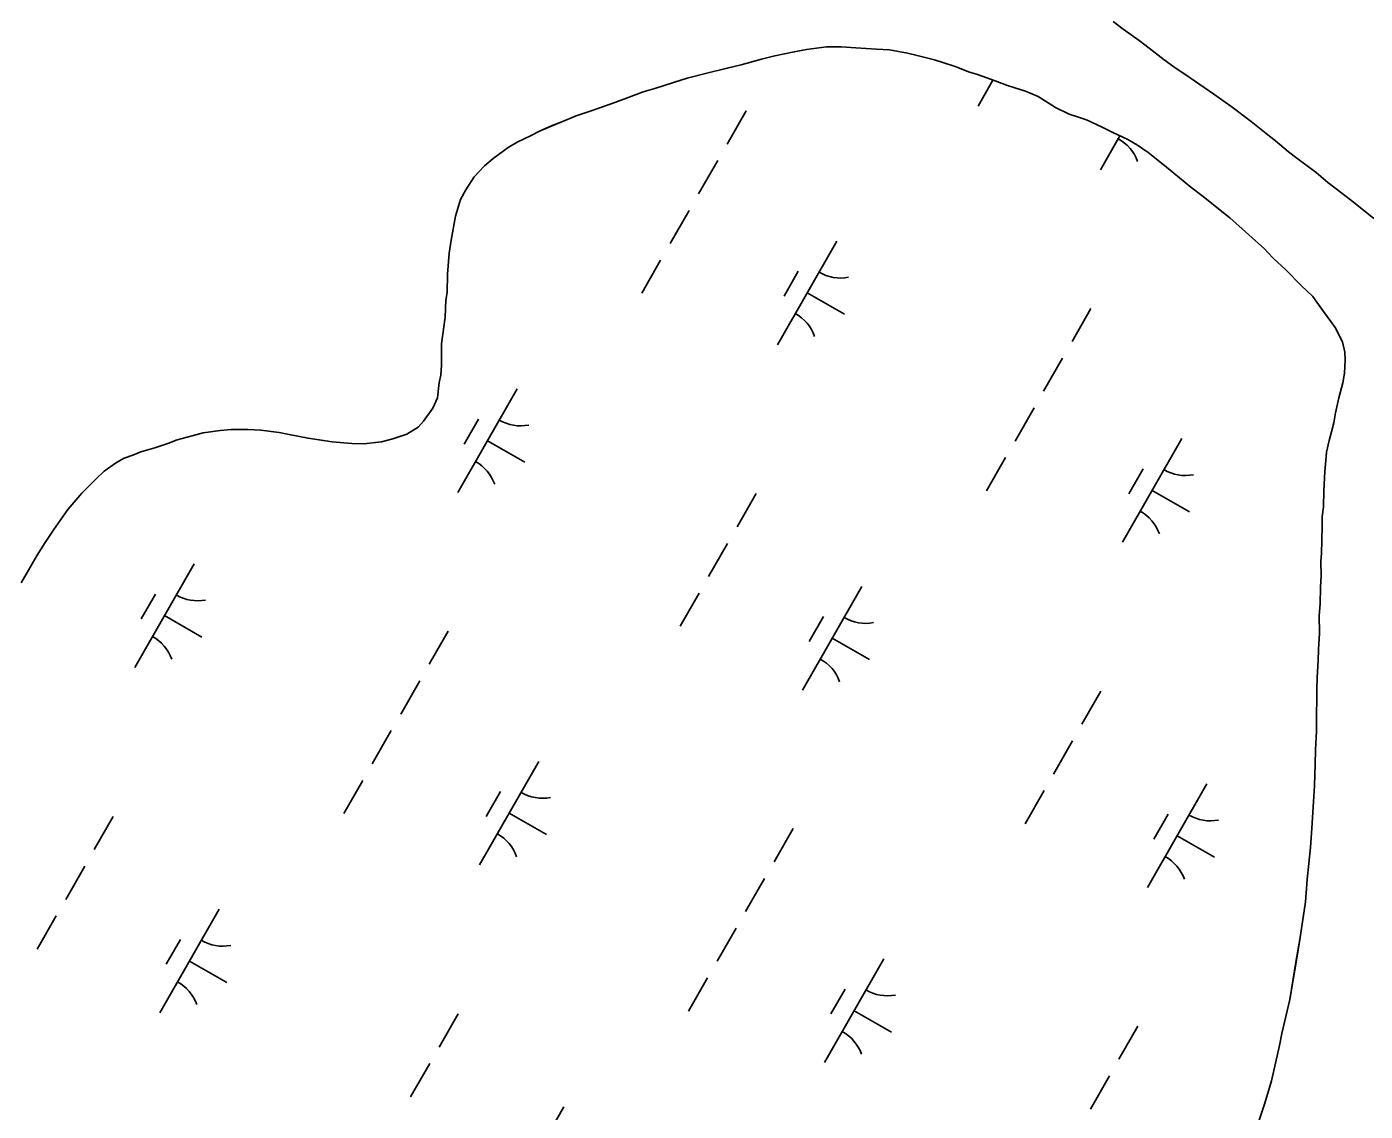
# Model space of a CAD drawing. Extents: x 3930721 to 3950824, y 220441 to 242861.
# Drawn here: x 3940167 to 3940727, y 225412 to 225866 of the extents above; entities that cross this region are included whole.
import ezdxf

# ---------------------------------------------------------------- set-up
doc = ezdxf.new("R2010")
doc.units = 0
for name, color, linetype in [('V-GRID-MAJR', 7, 'Continuous'), ('V-TOPO-SHOR', 7, 'Continuous'), ('V-WETL-SWMP', 7, 'Continuous')]:
    doc.layers.add(name, color=color, linetype=linetype)

msp = doc.modelspace()

# ---------------------------------------------------------------- linework, layer by layer
at = {"layer": 'V-GRID-MAJR'}
msp.add_spline([(3940914.45, 221486.32), (3940866.25, 224158.18), (3940756.95, 230218.14), (3940647.64, 236278.08), (3940604.74, 238656.84)], degree=3, dxfattribs=at)
at = {"layer": 'V-TOPO-SHOR'}
for points in [[(3940621.98, 225868.33), (3940626.04, 225865.12), (3940632.75, 225860.3), (3940637.01, 225857.08), (3940643.31, 225852.26), (3940647.37, 225849.25), (3940653.67, 225845.03), (3940659.96, 225840.62), (3940664.02, 225837.8), (3940671.13, 225832.79), (3940679.66, 225826.36), (3940685.96, 225821.33), (3940689.82, 225818.32), (3940695.31, 225813.69), (3940698.76, 225811.08), (3940703.63, 225807.46), (3940706.88, 225805.05), (3940711.76, 225800.83), (3940715.21, 225798.22), (3940721.31, 225793.6), (3940725.37, 225790.38), (3940731.06, 225785.76)], [(3940493.5, 225856.6), (3940488.45, 225855.56), (3940480.37, 225853.9), (3940474.71, 225852.45), (3940466.23, 225850.18), (3940460.37, 225848.73), (3940451.88, 225846.67), (3940443.6, 225844.6), (3940437.94, 225842.75), (3940430.06, 225840.28), (3940425.22, 225838.84), (3940418.15, 225836.17), (3940413.3, 225834.32), (3940408.66, 225832.68), (3940403.81, 225831.04), (3940397.15, 225828.77), (3940391.09, 225826.32), (3940387.05, 225824.68), (3940381.8, 225822.42), (3940378.38, 225820.58), (3940372.52, 225817.72), (3940368.69, 225815.47), (3940362.44, 225810.99), (3940358.82, 225807.93), (3940354.39, 225803.26), (3940350.98, 225797.78), (3940348.78, 225793.72), (3940346.59, 225786.83), (3940344.82, 225776.7), (3940344.04, 225771.24), (3940343.27, 225762.53), (3940343.11, 225754.85), (3940342.53, 225751.61), (3940342.36, 225744.52), (3940340.8, 225733.39)], [(3940708.92, 225636.2), (3940708.89, 225642.27), (3940709.07, 225645.71), (3940709.25, 225650.97), (3940709.42, 225657.24), (3940709.4, 225661.08), (3940709.98, 225665.14), (3940710.15, 225671.81), (3940710.51, 225679.9), (3940710.89, 225684.56), (3940711.28, 225688), (3940712.26, 225692.86), (3940713.25, 225696.51), (3940714.25, 225700.36), (3940715.03, 225704.41), (3940716.42, 225710.69), (3940718, 225716.97), (3940718.79, 225721.02), (3940718.96, 225726.69), (3940718.95, 225729.92), (3940717.91, 225734.17), (3940714.85, 225740.22), (3940713.01, 225742.64), (3940709.95, 225746.87), (3940707.92, 225749.89), (3940705.47, 225753.12), (3940700.59, 225757.75), (3940694.29, 225764.19), (3940688.79, 225769.42), (3940685.13, 225773.24), (3940681.47, 225776.46), (3940675.98, 225781.49), (3940670.7, 225786.11), (3940666.64, 225789.33), (3940659.52, 225794.96), (3940654.45, 225798.98), (3940647.34, 225804.81), (3940642.66, 225808.62), (3940636.57, 225813.45), (3940632.1, 225816.46), (3940628.04, 225818.87), (3940621.75, 225821.87), (3940617.29, 225824.07), (3940610.8, 225827.07), (3940607.35, 225828.27), (3940603.5, 225829.46), (3940597.83, 225832.26), (3940590.52, 225836.88), (3940585.25, 225839.07), (3940580.79, 225840.47), (3940577.34, 225841.66), (3940572.48, 225843.46), (3940565.18, 225846.05), (3940561.33, 225847.24), (3940556.26, 225849.24), (3940550.18, 225851.23), (3940547.14, 225852.23), (3940539.85, 225854.01), (3940535.8, 225855), (3940528.3, 225856.38), (3940522.84, 225856.75), (3940514.14, 225857.31), (3940508.06, 225857.68), (3940502, 225857.65), (3940493.5, 225856.6)], [(3940340.8, 225733.39), (3940340.83, 225728.13), (3940340.85, 225724.49), (3940340.46, 225720.24), (3940339.87, 225717.2), (3940339.1, 225710.72), (3940337.1, 225706.46), (3940333.28, 225700.98), (3940331.07, 225698.54), (3940326.23, 225695.48), (3940320.37, 225693.62), (3940315.73, 225692.39), (3940308.25, 225691.54), (3940303.19, 225691.71), (3940295.09, 225692.28), (3940284.97, 225693.84), (3940277.68, 225695.22), (3940272.82, 225696.21), (3940265.12, 225697.18), (3940259.86, 225697.55), (3940252.78, 225697.52), (3940248.13, 225697.09), (3940241.05, 225696.04), (3940236.41, 225694.8), (3940230.14, 225693.15), (3940226.31, 225691.71), (3940220.86, 225689.86), (3940215, 225688.21), (3940211.56, 225686.78), (3940207.93, 225685.55), (3940204.7, 225683.71), (3940199.66, 225680.04), (3940196.04, 225676.78), (3940190.2, 225670.89), (3940184.37, 225663.98), (3940178.55, 225655.65), (3940174.94, 225650.17), (3940171.53, 225644.89), (3940167.31, 225637.59), (3940164.91, 225633.33)], [(3940681.02, 225402.58), (3940685.4, 225415.55), (3940688.19, 225424.87), (3940691.55, 225439.66), (3940692.53, 225444.72), (3940695.9, 225458.9), (3940698.45, 225474.49), (3940700.21, 225484.82), (3940702.36, 225499.8), (3940703.12, 225509.11), (3940704.46, 225522.47), (3940705.03, 225530.57), (3940705.78, 225541.7), (3940706.15, 225548.38), (3940706.5, 225557.48), (3940706.67, 225563.35), (3940707.04, 225571.24), (3940707, 225578.93), (3940707.17, 225583.99), (3940707.15, 225588.85), (3940707.32, 225593.7), (3940707.69, 225600.79), (3940707.87, 225605.44), (3940708.24, 225612.32), (3940708.2, 225619.6), (3940708.58, 225624.46), (3940708.74, 225631.54), (3940708.92, 225636.2)]]:
    msp.add_lwpolyline(points, dxfattribs=at)
at = {"layer": 'V-WETL-SWMP'}
for p, q in [((3940480.37, 225853.9), (3940488.45, 225855.56)), ((3940488.45, 225855.56), (3940493.5, 225856.6)), ((3940493.5, 225856.6), (3940502, 225857.65)), ((3940502, 225857.65), (3940508.07, 225857.68)), ((3940508.07, 225857.68), (3940514.14, 225857.31)), ((3940514.14, 225857.31), (3940522.84, 225856.75)), ((3940522.84, 225856.75), (3940528.3, 225856.37)), ((3940528.3, 225856.37), (3940535.8, 225855)), ((3940535.8, 225855), (3940539.85, 225854.01)), ((3940460.37, 225848.73), (3940466.23, 225850.18)), ((3940466.23, 225850.18), (3940474.71, 225852.45)), ((3940474.71, 225852.45), (3940480.37, 225853.9)), ((3940539.85, 225854.01), (3940547.14, 225852.23)), ((3940547.14, 225852.23), (3940550.18, 225851.23)), ((3940550.18, 225851.23), (3940556.26, 225849.24)), ((3940556.26, 225849.24), (3940561.33, 225847.24)), ((3940437.94, 225842.75), (3940443.6, 225844.6)), ((3940443.6, 225844.6), (3940451.88, 225846.66)), ((3940451.88, 225846.66), (3940460.37, 225848.73)), ((3940561.33, 225847.24), (3940565.18, 225846.05)), ((3940565.18, 225846.05), (3940572.48, 225843.46)), ((3940571.62, 225843.76), (3940565.39, 225832.89)), ((3940418.15, 225836.17), (3940425.22, 225838.84)), ((3940425.22, 225838.84), (3940430.06, 225840.28)), ((3940430.06, 225840.28), (3940437.94, 225842.75)), ((3940572.48, 225843.46), (3940577.34, 225841.66)), ((3940577.34, 225841.66), (3940580.79, 225840.47)), ((3940580.79, 225840.47), (3940585.25, 225839.07)), ((3940585.25, 225839.07), (3940590.52, 225836.88)), ((3940403.81, 225831.03), (3940408.66, 225832.68)), ((3940408.66, 225832.68), (3940413.3, 225834.32)), ((3940413.3, 225834.32), (3940418.15, 225836.17)), ((3940590.52, 225836.88), (3940597.83, 225832.26)), ((3940391.09, 225826.31), (3940397.15, 225828.77)), ((3940397.15, 225828.77), (3940403.81, 225831.03)), ((3940468.3, 225830.87), (3940460.35, 225816.99)), ((3940597.83, 225832.26), (3940603.51, 225829.46)), ((3940603.51, 225829.46), (3940607.35, 225828.27)), ((3940607.35, 225828.27), (3940610.8, 225827.07)), ((3940610.8, 225827.07), (3940617.29, 225824.07)), ((3940378.38, 225820.58), (3940381.8, 225822.42)), ((3940381.8, 225822.42), (3940387.05, 225824.67)), ((3940387.05, 225824.67), (3940391.09, 225826.31)), ((3940617.29, 225824.07), (3940621.75, 225821.87)), ((3940621.75, 225821.87), (3940628.04, 225818.87)), ((3940368.69, 225815.47), (3940372.52, 225817.72)), ((3940372.52, 225817.72), (3940378.38, 225820.58)), ((3940624.77, 225820.43), (3940616.62, 225806.2)), ((3940628.04, 225818.87), (3940632.1, 225816.46)), ((3940632.1, 225816.46), (3940636.57, 225813.45)), ((3940358.82, 225807.93), (3940362.44, 225810.99)), ((3940362.44, 225810.99), (3940368.69, 225815.47)), ((3940456.38, 225810.05), (3940448.42, 225796.16)), ((3940636.57, 225813.45), (3940642.66, 225808.63)), ((3940354.39, 225803.26), (3940358.82, 225807.93)), ((3940642.66, 225808.63), (3940647.33, 225804.81)), ((3940647.33, 225804.81), (3940654.45, 225798.98)), ((3940350.98, 225797.78), (3940354.39, 225803.26)), ((3940654.45, 225798.98), (3940659.53, 225794.96)), ((3940346.59, 225786.83), (3940348.78, 225793.72)), ((3940348.78, 225793.72), (3940350.98, 225797.78)), ((3940659.53, 225794.96), (3940666.64, 225789.33)), ((3940444.45, 225789.22), (3940436.5, 225775.34)), ((3940666.64, 225789.33), (3940670.7, 225786.11)), ((3940344.82, 225776.7), (3940346.59, 225786.83)), ((3940670.7, 225786.11), (3940675.98, 225781.49)), ((3940344.04, 225771.24), (3940344.82, 225776.7)), ((3940506.27, 225776.37), (3940481.43, 225732.98)), ((3940675.98, 225781.49), (3940681.47, 225776.46)), ((3940681.47, 225776.46), (3940685.13, 225773.24)), ((3940343.28, 225762.53), (3940344.04, 225771.24)), ((3940685.13, 225773.24), (3940688.79, 225769.42)), ((3940432.52, 225768.39), (3940424.57, 225754.51)), ((3940688.79, 225769.42), (3940694.28, 225764.19)), ((3940343.11, 225754.85), (3940343.28, 225762.53)), ((3940490.14, 225763.72), (3940484.17, 225753.31)), ((3940694.28, 225764.19), (3940700.59, 225757.75)), ((3940342.53, 225751.61), (3940343.11, 225754.85)), ((3940493.85, 225754.68), (3940509.47, 225745.73)), ((3940700.59, 225757.75), (3940705.47, 225753.12)), ((3940342.36, 225744.52), (3940342.53, 225751.61)), ((3940705.47, 225753.12), (3940707.91, 225749.89)), ((3940707.91, 225749.89), (3940709.95, 225746.87)), ((3940340.8, 225733.39), (3940342.36, 225744.52)), ((3940612.64, 225748.21), (3940604.69, 225734.32)), ((3940709.95, 225746.87), (3940713.01, 225742.64)), ((3940713.01, 225742.64), (3940714.84, 225740.22)), ((3940714.84, 225740.22), (3940717.91, 225734.17)), ((3940340.83, 225728.13), (3940340.8, 225733.39)), ((3940717.91, 225734.17), (3940718.95, 225729.92)), ((3940340.85, 225724.49), (3940340.83, 225728.13)), ((3940600.72, 225727.38), (3940592.77, 225713.5)), ((3940718.96, 225726.69), (3940718.79, 225721.02)), ((3940718.95, 225729.92), (3940718.96, 225726.69)), ((3940340.47, 225720.24), (3940340.85, 225724.49)), ((3940718.79, 225721.02), (3940718, 225716.97)), ((3940339.1, 225710.72), (3940339.87, 225717.2)), ((3940339.87, 225717.2), (3940340.47, 225720.24)), ((3940718, 225716.97), (3940716.42, 225710.69)), ((3940337.1, 225706.46), (3940339.1, 225710.72)), ((3940372.41, 225714.48), (3940347.56, 225671.09)), ((3940716.42, 225710.69), (3940715.03, 225704.41)), ((3940333.28, 225700.98), (3940337.1, 225706.46)), ((3940588.79, 225706.55), (3940580.84, 225692.67)), ((3940715.03, 225704.41), (3940714.25, 225700.36)), ((3940326.23, 225695.48), (3940331.07, 225698.54)), ((3940331.07, 225698.54), (3940333.28, 225700.98)), ((3940356.27, 225701.83), (3940350.31, 225691.42)), ((3940714.25, 225700.36), (3940713.25, 225696.51)), ((3940226.31, 225691.71), (3940230.14, 225693.15)), ((3940230.14, 225693.15), (3940236.41, 225694.8)), ((3940236.41, 225694.8), (3940241.05, 225696.04)), ((3940241.05, 225696.04), (3940248.13, 225697.09)), ((3940248.13, 225697.09), (3940252.78, 225697.52)), ((3940252.78, 225697.52), (3940259.86, 225697.55)), ((3940259.86, 225697.55), (3940265.12, 225697.18)), ((3940265.12, 225697.18), (3940272.82, 225696.21)), ((3940272.82, 225696.21), (3940277.68, 225695.22)), ((3940277.68, 225695.22), (3940284.97, 225693.84)), ((3940284.97, 225693.84), (3940295.09, 225692.28)), ((3940308.25, 225691.54), (3940315.73, 225692.39)), ((3940315.73, 225692.39), (3940320.37, 225693.63)), ((3940320.37, 225693.63), (3940326.23, 225695.48)), ((3940359.98, 225692.79), (3940375.6, 225683.84)), ((3940650.62, 225693.71), (3940625.77, 225650.32)), ((3940712.26, 225692.86), (3940711.28, 225688)), ((3940713.25, 225696.51), (3940712.26, 225692.86)), ((3940207.93, 225685.55), (3940211.56, 225686.78)), ((3940211.56, 225686.78), (3940215, 225688.21)), ((3940215, 225688.21), (3940220.86, 225689.86)), ((3940220.86, 225689.86), (3940226.31, 225691.71)), ((3940295.09, 225692.28), (3940303.19, 225691.71)), ((3940303.19, 225691.71), (3940308.25, 225691.54)), ((3940711.28, 225688), (3940710.89, 225684.56)), ((3940199.66, 225680.04), (3940204.7, 225683.71)), ((3940204.7, 225683.71), (3940207.93, 225685.55)), ((3940576.86, 225685.73), (3940568.91, 225671.84)), ((3940710.89, 225684.56), (3940710.51, 225679.91)), ((3940190.2, 225670.89), (3940196.04, 225676.78)), ((3940196.04, 225676.78), (3940199.66, 225680.04)), ((3940634.48, 225681.05), (3940628.51, 225670.64)), ((3940710.51, 225679.91), (3940710.15, 225671.81)), ((3940184.37, 225663.98), (3940190.2, 225670.89)), ((3940472.48, 225670.66), (3940464.53, 225656.77)), ((3940638.19, 225672.01), (3940653.81, 225663.07)), ((3940710.15, 225671.81), (3940709.98, 225665.14)), ((3940709.98, 225665.14), (3940709.4, 225661.09)), ((3940178.55, 225655.65), (3940184.37, 225663.98)), ((3940709.4, 225661.09), (3940709.42, 225657.24)), ((3940174.94, 225650.17), (3940178.55, 225655.65)), ((3940709.42, 225657.24), (3940709.25, 225650.97)), ((3940171.53, 225644.89), (3940174.94, 225650.17)), ((3940460.55, 225649.83), (3940452.6, 225635.94)), ((3940709.25, 225650.97), (3940709.07, 225645.71)), ((3940167.32, 225637.59), (3940171.53, 225644.89)), ((3940709.07, 225645.71), (3940708.89, 225642.27)), ((3940708.89, 225642.27), (3940708.92, 225636.2)), ((3940164.91, 225633.32), (3940167.32, 225637.59)), ((3940237.21, 225641.27), (3940212.37, 225597.88)), ((3940516.75, 225631.82), (3940491.9, 225588.43)), ((3940708.74, 225631.54), (3940708.58, 225624.46)), ((3940708.92, 225636.2), (3940708.74, 225631.54)), ((3940221.08, 225628.62), (3940215.11, 225618.2)), ((3940448.63, 225629), (3940440.67, 225615.12)), ((3940224.79, 225619.58), (3940240.41, 225610.63)), ((3940708.58, 225624.46), (3940708.2, 225619.6)), ((3940708.2, 225619.6), (3940708.24, 225612.32)), ((3940500.61, 225619.16), (3940494.65, 225608.75)), ((3940343.58, 225613.1), (3940335.63, 225599.22)), ((3940504.32, 225610.12), (3940519.94, 225601.18)), ((3940708.24, 225612.32), (3940707.87, 225605.44)), ((3940707.87, 225605.44), (3940707.69, 225600.79)), ((3940707.69, 225600.79), (3940707.32, 225593.7)), ((3940331.66, 225592.28), (3940323.71, 225578.39)), ((3940707.32, 225593.7), (3940707.15, 225588.85)), ((3940616.82, 225587.99), (3940608.87, 225574.1)), ((3940707.15, 225588.85), (3940707.17, 225583.99)), ((3940707.17, 225583.99), (3940707, 225578.93)), ((3940707, 225578.93), (3940707.04, 225571.24)), ((3940319.73, 225571.45), (3940311.78, 225557.57)), ((3940707.04, 225571.24), (3940706.67, 225563.35)), ((3940604.9, 225567.16), (3940596.94, 225553.28)), ((3940381.56, 225558.6), (3940356.71, 225515.22)), ((3940706.67, 225563.35), (3940706.5, 225557.48)), ((3940706.5, 225557.48), (3940706.15, 225548.38)), ((3940307.8, 225550.62), (3940299.85, 225536.74)), ((3940661.09, 225549.15), (3940636.24, 225505.76)), ((3940706.15, 225548.38), (3940705.78, 225541.7)), ((3940365.42, 225545.95), (3940359.45, 225535.54)), ((3940592.97, 225546.34), (3940585.02, 225532.45)), ((3940705.78, 225541.7), (3940705.03, 225530.57)), ((3940203.42, 225535.55), (3940195.47, 225521.67)), ((3940369.13, 225536.91), (3940384.75, 225527.96)), ((3940644.95, 225536.5), (3940638.99, 225526.08)), ((3940487.93, 225530.44), (3940479.97, 225516.55)), ((3940705.03, 225530.57), (3940704.46, 225522.47)), ((3940648.67, 225527.45), (3940664.29, 225518.51)), ((3940704.46, 225522.47), (3940703.12, 225509.11)), ((3940191.49, 225514.73), (3940183.54, 225500.84)), ((3940476, 225509.61), (3940468.05, 225495.73)), ((3940703.12, 225509.11), (3940702.36, 225499.8)), ((3940247.69, 225496.71), (3940222.84, 225453.32)), ((3940702.36, 225499.8), (3940700.21, 225484.82)), ((3940179.57, 225493.9), (3940171.61, 225480.02)), ((3940464.07, 225488.79), (3940456.12, 225474.9)), ((3940231.55, 225484.06), (3940225.59, 225473.65)), ((3940700.21, 225484.82), (3940698.44, 225474.49)), ((3940235.26, 225475.02), (3940250.88, 225466.07)), ((3940525.9, 225475.94), (3940501.05, 225432.55)), ((3940698.44, 225474.49), (3940695.9, 225458.9)), ((3940452.14, 225467.96), (3940444.19, 225454.07)), ((3940509.76, 225463.28), (3940503.8, 225452.87)), ((3940695.9, 225458.9), (3940692.53, 225444.72)), ((3940347.76, 225452.89), (3940339.81, 225439)), ((3940513.47, 225454.24), (3940529.09, 225445.3)), ((3940632.27, 225447.77), (3940624.32, 225433.89)), ((3940692.53, 225444.72), (3940691.55, 225439.66)), ((3940691.55, 225439.66), (3940688.19, 225424.87)), ((3940335.84, 225432.06), (3940327.88, 225418.18)), ((3940620.34, 225426.95), (3940612.39, 225413.06)), ((3940688.19, 225424.87), (3940685.4, 225415.55)), ((3940392.03, 225414.05), (3940367.18, 225370.66)), ((3940685.4, 225415.55), (3940681.02, 225402.58))]:
    msp.add_line(p, q, dxfattribs=at)
msp.add_lwpolyline([(3940621.98, 225868.33), (3940626.04, 225865.12), (3940632.75, 225860.3), (3940637.01, 225857.08), (3940643.31, 225852.26), (3940647.37, 225849.25), (3940653.67, 225845.03), (3940659.96, 225840.62), (3940664.02, 225837.8), (3940671.13, 225832.78), (3940679.66, 225826.36), (3940685.96, 225821.33), (3940689.82, 225818.32), (3940695.31, 225813.69), (3940698.76, 225811.08), (3940706.88, 225805.05), (3940711.76, 225800.83), (3940715.21, 225798.22), (3940721.31, 225793.6), (3940725.37, 225790.38), (3940731.06, 225785.76)], dxfattribs=at)
for centre, start, end in [((3940615.52, 225803.8), 19.4279, 60.9715), ((3940507.78, 225778.53), 239.4279, 280.9715), ((3940480.33, 225730.59), 19.4279, 60.9715), ((3940373.92, 225716.64), 239.4279, 280.9715), ((3940346.46, 225668.7), 19.4279, 60.9715), ((3940652.12, 225695.86), 239.4279, 280.9715), ((3940624.67, 225647.93), 19.4279, 60.9715), ((3940238.72, 225643.43), 239.4279, 280.9715), ((3940518.26, 225633.97), 239.4279, 280.9715), ((3940211.27, 225595.49), 19.4279, 60.9715), ((3940490.8, 225586.03), 19.4279, 60.9715), ((3940383.06, 225560.76), 239.4279, 280.9715), ((3940662.6, 225551.31), 239.4279, 280.9715), ((3940355.61, 225512.82), 19.4279, 60.9715), ((3940635.14, 225503.37), 19.4279, 60.9715), ((3940249.2, 225498.87), 239.4279, 280.9715), ((3940221.74, 225450.93), 19.4279, 60.9715), ((3940527.41, 225478.09), 239.4279, 280.9715), ((3940499.95, 225430.16), 19.4279, 60.9715)]:
    msp.add_arc(centre, 17.62, start, end, dxfattribs=at)

doc.saveas('drawing.dxf')
